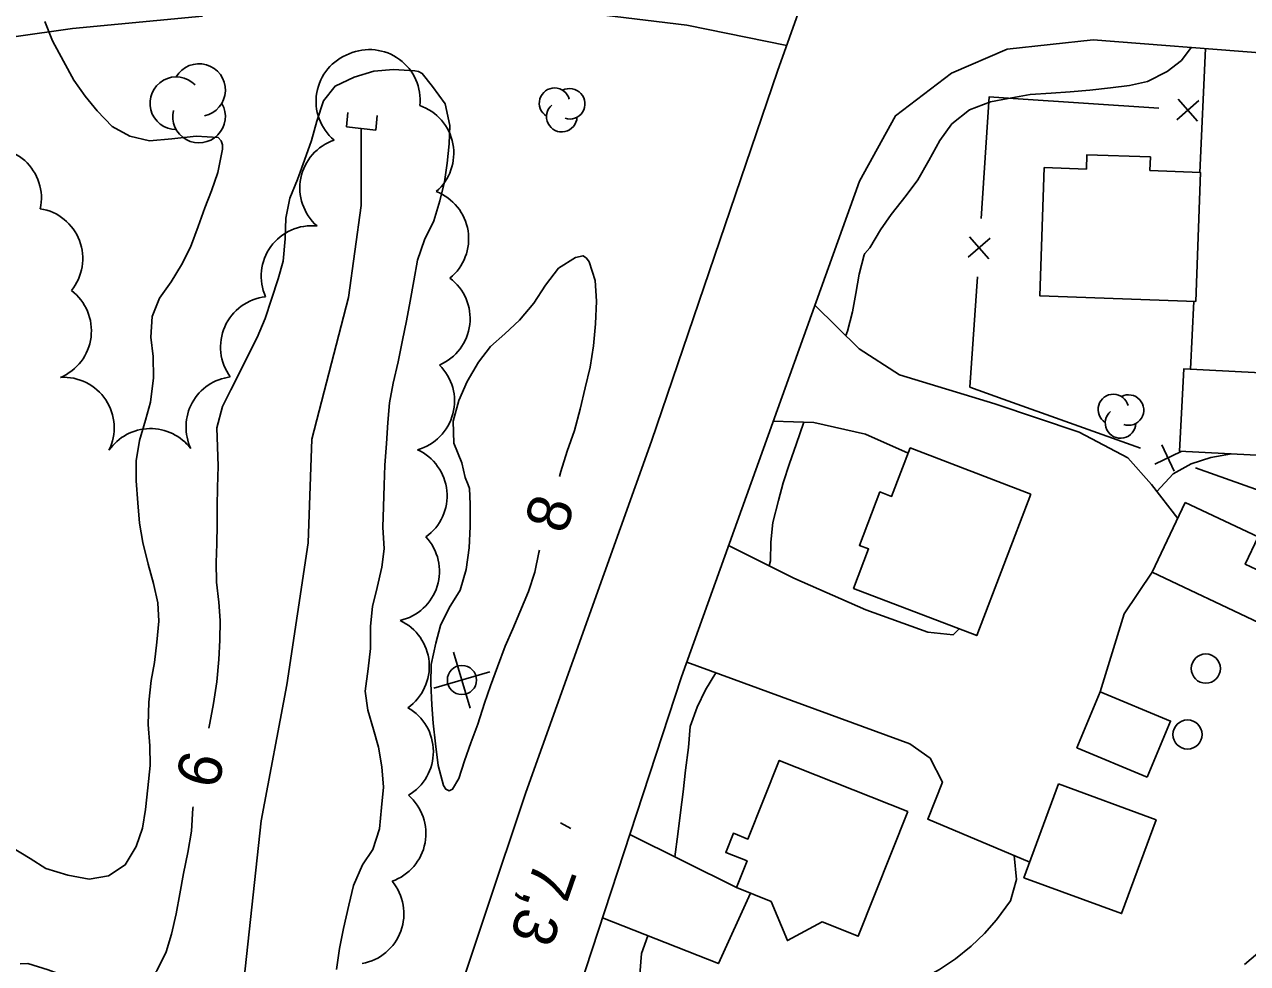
# Model space of a CAD drawing. Extents: x 219136 to 222520, y 5421589 to 5424530.
# Drawn here: x 220438.7 to 220522.5, y 5423083.5 to 5423147.8 of the extents above; entities that cross this region are included whole.
import ezdxf

# ---------------------------------------------------------------- set-up
doc = ezdxf.new("R2010")
doc.units = 0
for name, color, linetype in [('Level 19', 7, 'Continuous'), ('Level 2', 7, 'Continuous'), ('Level 21', 7, 'Continuous'), ('Level 22', 7, 'Continuous'), ('Level 26', 7, 'Continuous'), ('Level 3', 7, 'Continuous'), ('Level 31', 7, 'Continuous'), ('Level 36', 7, 'Continuous'), ('Level 37', 7, 'Continuous'), ('Level 4', 7, 'Continuous'), ('Level 44', 7, 'Continuous')]:
    doc.layers.add(name, color=color, linetype=linetype)

msp = doc.modelspace()

# ---------------------------------------------------------------- linework, layer by layer
at = {"layer": 'Level 19'}
for points in [[(220519.23, 5423137.7), (220519.63, 5423146.18), (220519.63, 5423146.19)], [(220518.6, 5423124.21), (220518.82, 5423128.87)], [(220492.86, 5423128.6), (220495.89, 5423125.6), (220498.66, 5423123.83), (220505.18, 5423121.83), (220510.97, 5423119.89), (220514.31, 5423118.14), (220515.92, 5423116.32), (220517.72, 5423113.99)], [(220499.25, 5423118.46), (220496.32, 5423119.76), (220492.77, 5423120.55), (220490, 5423120.64)], [(220486.94, 5423112.13), (220491.42, 5423109.89), (220496.35, 5423107.73), (220500.6, 5423106.19), (220502.33, 5423106.01), (220502.75, 5423106.41)], [(220515.97, 5423110.29), (220514.05, 5423107.45), (220512.41, 5423102.11)], [(220507.58, 5423090.43), (220500.59, 5423093.38), (220501.6, 5423095.92), (220500.75, 5423097.56), (220499.35, 5423098.54), (220484.08, 5423104.14), (220484.08, 5423104.14)], [(220487.47, 5423088.68), (220480.17, 5423092.32)], [(220478.3, 5423086.61), (220486.24, 5423083.48), (220488.43, 5423088.3)]]:
    msp.add_lwpolyline(points, dxfattribs=at)
at = {"layer": 'Level 2'}
for points in [[(220440.08, 5423148.03), (220440.59, 5423146.71), (220441.34, 5423145.33), (220442.05, 5423144.03), (220442.83, 5423142.93), (220443.66, 5423141.92), (220444.69, 5423140.84), (220445.89, 5423140.18), (220447.24, 5423139.87), (220448.77, 5423140), (220450.45, 5423140.18), (220451.95, 5423140.08), (220452.16, 5423139.87), (220452.26, 5423139.58), (220452.26, 5423139.28), (220451.94, 5423137.69), (220451.5, 5423136.43), (220451.03, 5423135.27), (220450.58, 5423133.98), (220450.05, 5423132.57), (220449.43, 5423131.37), (220448.72, 5423130.2), (220447.92, 5423129.08), (220447.42, 5423127.83), (220447.34, 5423126.4), (220447.5, 5423125.09), (220447.52, 5423123.61), (220447.32, 5423121.96)], [(220496.27, 5423132.13), (220496.61, 5423132.54), (220497.36, 5423133.76), (220498.08, 5423134.81), (220499.12, 5423136.11), (220499.92, 5423137.19), (220500.66, 5423138.52), (220501.42, 5423139.88), (220502.24, 5423141.03), (220503.44, 5423141.98), (220504.88, 5423142.53), (220506.11, 5423142.77), (220507.62, 5423143.03), (220509.04, 5423143.12), (220510.35, 5423143.21), (220511.71, 5423143.34), (220513.12, 5423143.5), (220514.41, 5423143.65), (220515.66, 5423143.93), (220517, 5423144.61), (220517.99, 5423145.37), (220518.65, 5423146.26)], [(220460.07, 5423083.06), (220460.26, 5423084.5), (220460.54, 5423085.89), (220460.9, 5423087.47), (220461.22, 5423088.82), (220461.84, 5423090.25), (220462.55, 5423091.29), (220463.01, 5423092.7), (220463.15, 5423094.17), (220463.28, 5423095.56), (220463.18, 5423096.95), (220462.95, 5423098.3), (220462.61, 5423099.53), (220462.2, 5423100.84), (220462.03, 5423102.14), (220462.23, 5423103.68), (220462.4, 5423105.08), (220462.39, 5423106.61), (220462.53, 5423107.94), (220462.84, 5423109.26), (220463.16, 5423110.64), (220463.33, 5423111.9), (220463.25, 5423113.39), (220463.29, 5423114.79), (220463.32, 5423116.26), (220463.37, 5423117.64), (220463.49, 5423119.12), (220463.59, 5423120.56), (220463.69, 5423121.91), (220463.95, 5423123.25), (220464.29, 5423124.72), (220464.58, 5423126.19), (220464.87, 5423127.53), (220465.12, 5423128.88), (220465.36, 5423130.27), (220465.61, 5423131.68), (220466.1, 5423133.08), (220466.74, 5423134.39), (220467.14, 5423135.74), (220467.47, 5423137.06), (220467.65, 5423138.32), (220467.78, 5423139.65), (220467.83, 5423140.92), (220467.5, 5423142.39), (220466.64, 5423143.58), (220465.94, 5423144.48), (220465.68, 5423144.61), (220465.43, 5423144.67), (220463.97, 5423144.74), (220462.63, 5423144.63), (220461.27, 5423144.23)], [(220461.27, 5423144.23), (220459.97, 5423143.6), (220459.17, 5423142.61), (220458.72, 5423141.22), (220458.36, 5423139.89), (220457.87, 5423138.54), (220457.38, 5423137.21), (220456.86, 5423135.93), (220456.6, 5423134.57), (220456.55, 5423133.14), (220456.4, 5423131.61), (220456.07, 5423130.41), (220455.61, 5423129.02), (220455.17, 5423127.68), (220454.62, 5423126.38), (220454.04, 5423125.21), (220453.46, 5423124.05), (220452.83, 5423122.8), (220452.24, 5423121.66), (220451.85, 5423120.19), (220451.91, 5423118.88), (220451.95, 5423117.56), (220451.9, 5423116.1), (220451.89, 5423114.83), (220451.88, 5423113.54), (220451.85, 5423112.25), (220451.81, 5423110.96), (220451.83, 5423109.62), (220451.99, 5423108.24), (220452.09, 5423106.99), (220452.07, 5423105.65), (220451.99, 5423104.32), (220451.85, 5423102.78), (220451.63, 5423101.31), (220451.38, 5423099.96), (220451.31, 5423099.61)], [(220468.65, 5423117.79), (220468.11, 5423119.14), (220468.05, 5423120.66), (220468.45, 5423122.06), (220469.02, 5423123.36), (220469.8, 5423124.69), (220470.62, 5423125.77), (220471.59, 5423126.63), (220472.61, 5423127.57), (220473.6, 5423128.74), (220474.38, 5423129.97), (220475.27, 5423131.13), (220476.45, 5423131.87), (220476.97, 5423131.99), (220477.19, 5423131.83), (220477.39, 5423131.56), (220477.8, 5423130.28), (220477.88, 5423128.88), (220477.82, 5423127.33), (220477.68, 5423125.82), (220477.46, 5423124.36), (220477.11, 5423122.93), (220476.77, 5423121.48), (220476.38, 5423120.01), (220475.87, 5423118.59), (220475.45, 5423117.21), (220475.35, 5423116.86)], [(220494.97, 5423126.51), (220495.08, 5423126.82), (220495.43, 5423128.15), (220495.67, 5423129.41), (220495.89, 5423130.72), (220496.24, 5423132.04), (220496.27, 5423132.13)], [(220447.32, 5423121.96), (220446.97, 5423120.72), (220446.55, 5423119.33), (220446.34, 5423117.94), (220446.32, 5423116.56), (220446.44, 5423115.05), (220446.57, 5423113.65), (220446.78, 5423112.33), (220447.16, 5423110.84), (220447.52, 5423109.52), (220447.81, 5423108.2), (220447.88, 5423106.94), (220447.75, 5423105.51), (220447.59, 5423104.11), (220447.35, 5423102.87), (220447.2, 5423101.39), (220447.16, 5423099.87), (220447.27, 5423098.41), (220447.28, 5423097.05), (220447.12, 5423095.51), (220446.97, 5423094.04), (220446.76, 5423092.76), (220446.34, 5423091.51), (220445.58, 5423090.24), (220444.44, 5423089.49), (220443.1, 5423089.27), (220441.64, 5423089.53), (220440.15, 5423090), (220439.07, 5423090.67), (220437.79, 5423091.46)], [(220489.72, 5423110.74), (220489.82, 5423111.08), (220489.84, 5423112.36), (220489.98, 5423113.71), (220490.36, 5423115.22), (220490.69, 5423116.43), (220491.12, 5423117.75), (220491.57, 5423119.04), (220492.1, 5423120.57)], [(220473.97, 5423111.81), (220473.93, 5423111.66), (220473.66, 5423110.31), (220473.22, 5423108.97), (220472.64, 5423107.57), (220472.14, 5423106.41), (220471.63, 5423105.23), (220471.1, 5423103.82), (220470.62, 5423102.51), (220470.2, 5423101.32), (220469.76, 5423099.88), (220469.28, 5423098.61), (220468.83, 5423097.38), (220468.44, 5423096.15), (220468.02, 5423095.42), (220467.79, 5423095.32), (220467.56, 5423095.42), (220467.4, 5423095.69), (220467.04, 5423097.06), (220466.85, 5423098.53), (220466.68, 5423099.95), (220466.6, 5423101.2), (220466.52, 5423102.68), (220466.56, 5423103.97), (220466.87, 5423105.43), (220467.18, 5423106.65), (220467.78, 5423107.86), (220468.55, 5423109.06), (220468.96, 5423110.49), (220469.15, 5423111.98), (220469.23, 5423113.42), (220469.23, 5423114.95), (220469.19, 5423116.04), (220469.09, 5423116.28), (220468.89, 5423116.79), (220468.65, 5423117.79)], [(220521.41, 5423118.41), (220519.99, 5423118.15), (220518.65, 5423117.72), (220517.42, 5423117.04), (220516.3, 5423115.83)], [(220483.25, 5423090.79), (220483.45, 5423092.35), (220483.65, 5423093.83), (220483.82, 5423095.24), (220483.98, 5423096.74), (220484.2, 5423098.28), (220484.3, 5423099.73), (220484.79, 5423101.06), (220485.35, 5423102.24), (220486.06, 5423103.41)], [(220450.23, 5423094.21), (220450.22, 5423094.12), (220450.12, 5423092.56), (220449.87, 5423091.08), (220449.57, 5423089.66), (220449.33, 5423088.25), (220449.07, 5423086.89), (220448.76, 5423085.5), (220448.39, 5423084.27), (220447.75, 5423082.97), (220447.04, 5423082.17), (220445.69, 5423081.59), (220444.35, 5423081.6), (220442.95, 5423082.01), (220441.71, 5423082.53), (220440.31, 5423083.04), (220438.91, 5423083.48), (220438.37, 5423083.47)], [(220506.52, 5423090.88), (220506.67, 5423089.24), (220506.26, 5423087.78), (220505.3, 5423086.48), (220504.48, 5423085.53), (220503.56, 5423084.67), (220502.49, 5423083.8)], [(220502.49, 5423083.8), (220501.39, 5423083.08), (220500.18, 5423082.41), (220498.98, 5423081.79), (220497.72, 5423081.14), (220496.42, 5423080.53), (220495.14, 5423080.07), (220493.79, 5423079.44), (220492.6, 5423078.8), (220491.3, 5423078.09), (220490.01, 5423077.4), (220488.79, 5423076.75), (220487.49, 5423076.29), (220485.96, 5423076.43), (220484.79, 5423077.19), (220483.55, 5423077.94), (220482.41, 5423078.84), (220481.72, 5423080.07), (220481.17, 5423081.27), (220480.85, 5423082.73), (220480.97, 5423084.16), (220481.41, 5423085.38)], [(220523.5, 5423084.44), (220522.31, 5423083.41)]]:
    msp.add_lwpolyline(points, dxfattribs=at)
at = {"layer": 'Level 21'}
for points in [[(220303.35, 5422809.47), (220317.69, 5422821.46), (220333.13, 5422834.51), (220347.88, 5422847.83), (220361.14, 5422860.26), (220375.63, 5422874.62), (220388.02, 5422886.53), (220395.56, 5422895.24), (220402.34, 5422905.04), (220407.87, 5422914.19), (220413.54, 5422926.07), (220419.08, 5422939.59), (220424.53, 5422953.53), (220430.13, 5422968.55), (220436.05, 5422984.4), (220442.88, 5423004.77), (220450.09, 5423025.24), (220457.58, 5423048.18), (220464.79, 5423070.53), (220473.03, 5423095.21), (220481.65, 5423119.29), (220490.29, 5423144.63), (220498.03, 5423166.39)], [(220595.78, 5423142.32), (220587.48, 5423142.64), (220578.53, 5423142.66), (220562.37, 5423143.22), (220541.52, 5423144.77), (220523.65, 5423145.87), (220511.93, 5423146.79), (220506.04, 5423146.14), (220502.22, 5423144.49), (220498.38, 5423141.58), (220495.91, 5423137.1), (220483.71, 5423103.12), (220471.88, 5423067.02), (220455.93, 5423018.9), (220442.13, 5422979.2), (220434.81, 5422959.19)]]:
    msp.add_lwpolyline(points, dxfattribs=at)
at = {"layer": 'Level 22'}
for points in [[(220450.88, 5423148.4), (220441.97, 5423147.55), (220434.07, 5423146.43), (220424.1, 5423145.2), (220414.45, 5423144.6), (220405.12, 5423143.03), (220396.21, 5423141.22), (220387.55, 5423140.05), (220380.48, 5423140.6), (220371.89, 5423142.28), (220362.52, 5423144.44), (220353.66, 5423145.47), (220345.5, 5423145.32), (220336.03, 5423144.98), (220327.79, 5423146.61), (220319.43, 5423147), (220312.19, 5423145.99), (220304.28, 5423144.69), (220298.86, 5423143.36), (220294.22, 5423144.46), (220289.53, 5423145.94), (220283.03, 5423147.43), (220274.15, 5423149.95)], [(220490.92, 5423146.4), (220484.07, 5423147.78), (220476.34, 5423148.72)]]:
    msp.add_lwpolyline(points, dxfattribs=at)
at = {"layer": 'Level 26'}
for p, q in [((220460.75, 5423140.81), (220460.85, 5423141.8)), ((220462.75, 5423140.59), (220462.86, 5423141.59)), ((220462.75, 5423140.59), (220460.75, 5423140.81))]:
    msp.add_line(p, q, dxfattribs=at)
at = {"layer": 'Level 3'}
msp.add_line((220475.42, 5423093.12), (220476.12, 5423092.74), dxfattribs=at)
at = {"layer": 'Level 31'}
for points in [[(220518.97, 5423128.86), (220508.27, 5423129.24), (220508.58, 5423138.03), (220511.46, 5423137.93), (220511.5, 5423138.91), (220515.85, 5423138.76), (220515.82, 5423137.83), (220519.28, 5423137.7)], [(220524.45, 5423118.25), (220517.85, 5423118.59), (220518.14, 5423124.23), (220524.74, 5423123.89)], [(220507.66, 5423115.64), (220503.95, 5423105.95), (220495.5, 5423109.19), (220496.53, 5423111.89), (220495.9, 5423112.13), (220497.31, 5423115.8), (220498.11, 5423115.49), (220499.39, 5423118.82)], [(220518.23, 5423115.08), (220523.23, 5423112.72), (220522.35, 5423110.84), (220524.67, 5423109.75), (220523.3, 5423106.84), (220515.97, 5423110.29)], [(220515.62, 5423096.26), (220510.81, 5423098.27), (220512.41, 5423102.11), (220517.23, 5423100.09)], [(220499.22, 5423093.89), (220495.82, 5423085.35), (220493.36, 5423086.33), (220490.97, 5423085.05), (220489.85, 5423087.73), (220487.47, 5423088.68), (220488.2, 5423090.51), (220486.74, 5423091.09), (220487.27, 5423092.41), (220488.26, 5423092.01), (220490.41, 5423097.4)], [(220509.55, 5423095.79), (220516.24, 5423093.32), (220513.88, 5423086.9), (220507.18, 5423089.36)]]:
    msp.add_lwpolyline(points, close=True, dxfattribs=at)
at = {"layer": 'Level 36'}
for p, q in [((220469.22, 5423100.99), (220468.09, 5423104.82)), ((220466.74, 5423102.34), (220470.57, 5423103.47))]:
    msp.add_line(p, q, dxfattribs=at)
for centre in [(220519.646, 5423103.693), (220468.66, 5423102.91), (220518.396, 5423099.173)]:
    msp.add_circle(centre, 1, dxfattribs=at)
at = {"layer": 'Level 37'}
for p, q in [((220517.66, 5423141.31), (220519.16, 5423142.63)), ((220519.07, 5423141.22), (220517.75, 5423142.72)), ((220504.87, 5423133.19), (220503.36, 5423131.88)), ((220504.78, 5423131.78), (220503.46, 5423133.29)), ((220516.64, 5423119.03), (220517.49, 5423117.22)), ((220517.97, 5423118.56), (220516.16, 5423117.7))]:
    msp.add_line(p, q, dxfattribs=at)
for points in [[(220504.25, 5423134.53), (220504.81, 5423142.88), (220506.44, 5423142.77)], [(220506.44, 5423142.77), (220516.42, 5423142.1)], [(220505.76, 5423122.16), (220503.48, 5423122.98), (220503.99, 5423130.54)], [(220515.18, 5423118.8), (220505.76, 5423122.16)], [(220524.66, 5423119.71), (220524.4, 5423115.51), (220518.95, 5423117.46)]]:
    msp.add_lwpolyline(points, dxfattribs=at)
at = {"layer": 'Level 4'}
msp.add_lwpolyline([(220461.76, 5423140.7), (220461.76, 5423135.43), (220460.89, 5423129.12), (220458.38, 5423119.41), (220458.11, 5423112.31), (220456.67, 5423102.57), (220454.9, 5423093.26), (220452.9, 5423074.67), (220453.22, 5423071.25), (220453.59, 5423066.3)], dxfattribs=at)
at = {"layer": 'Level 44'}
for centre, radius, start, end in [((220462.125, 5423142.568), 3.464, 110.10952, 230.10952), ((220462.329, 5423142.651), 3.464, 353.76274, 113.76274), ((220450.641, 5423143.34), 1.807, 282.26915, 149.72624), ((220449.087, 5423142.436), 1.807, 44.11535, 269.80394), ((220475.01, 5423142.438), 1.046, 14.97457, 237.65893), ((220476.05, 5423142.4), 1.046, 252.15307, 117.84166), ((220450.641, 5423141.532), 1.807, 166.93684, 29.62121), ((220464.637, 5423139.002), 3.464, 310.85029, 70.85029), ((220475.502, 5423141.515), 1.046, 130.30688, 357.76396), ((220461.015, 5423136.63), 3.464, 108.72557, 228.72557), ((220436.373, 5423135.931), 3.464, 347.99383, 107.99383), ((220465.658, 5423133.149), 3.464, 308.95057, 68.95057), ((220439.208, 5423131.791), 3.464, 320.79968, 80.79968), ((220458.369, 5423130.581), 3.464, 84.02694, 204.02694), ((220465.757, 5423127.684), 3.464, 293.12809, 53.12809), ((220439.799, 5423126.841), 3.464, 292.82969, 52.82969), ((220455.58, 5423125.727), 3.464, 96.20385, 216.20385), ((220464.688, 5423122.029), 3.464, 285.45554, 45.45554), ((220441.362, 5423120.191), 3.464, 333.62474, 93.62474), ((220453.21, 5423120.243), 3.464, 97.05132, 205.24686), ((220513.31, 5423121.448), 1.046, 14.97457, 237.65893), ((220514.35, 5423121.41), 1.046, 252.15307, 117.84166), ((220513.802, 5423120.525), 1.046, 130.30688, 357.76396), ((220447.312, 5423116.678), 3.464, 37.05132, 145.24686), ((220464.18, 5423115.536), 3.464, 305.58609, 65.58609), ((220463.653, 5423110.366), 3.464, 282.77911, 42.77911), ((220462.96, 5423103.846), 3.464, 305.09869, 65.09869), ((220463.238, 5423098.001), 3.464, 300.33783, 60.33783), ((220462.729, 5423092.385), 3.464, 289.30595, 49.30595), ((220461.219, 5423086.891), 3.464, 279.95964, 39.95964)]:
    msp.add_arc(centre, radius, start, end, dxfattribs=at)

# ---------------------------------------------------------------- texts
at = {"layer": 'Level 2'}
for s, rotation, p in [('8', 72.89387, (220475.76, 5423112.83)), ('6', 75.32967, (220451.88, 5423095.33))]:
    msp.add_text(s, height=3, rotation=rotation, dxfattribs=at).set_placement(p)
at = {"layer": 'Level 3'}
msp.add_text('7,3', height=3, rotation=250.91825, dxfattribs=at).set_placement((220473.74, 5423090.66))

doc.saveas('drawing.dxf')
